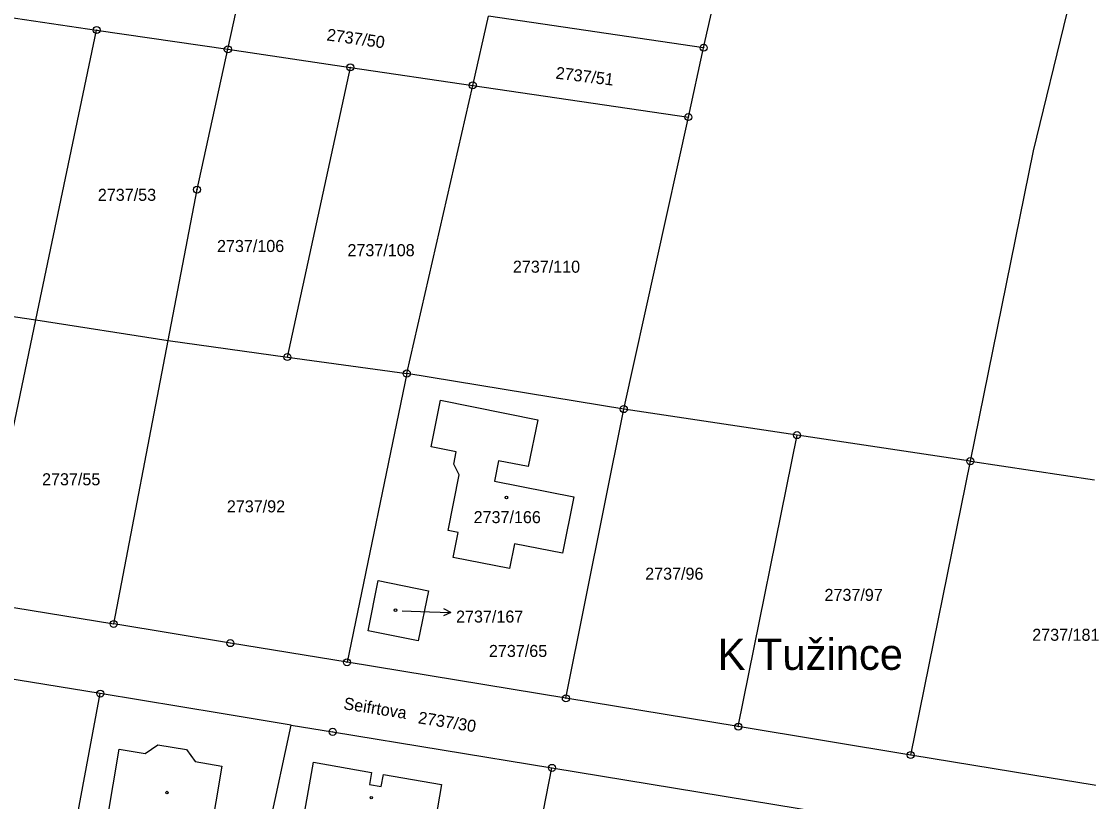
# Model space of a CAD drawing. Extents: x -733394 to -722299, y -1082822 to -1075049.
# Drawn here: x -728026.7 to -727876.2, y -1078074.9 to -1077964.8 of the extents above; entities that cross this region are included whole.
import ezdxf

# ---------------------------------------------------------------- set-up
doc = ezdxf.new("R2010")
doc.units = 0
for name, color, linetype in [('Hranice parcel', 7, 'Continuous'), ('Parcelní čísla', 7, 'Continuous'), ('Pop  PČ popisy', 7, 'Continuous'), ('Značky bodu BP', 7, 'Continuous'), ('Značky budov', 7, 'Continuous')]:
    doc.layers.add(name, color=color, linetype=linetype)

msp = doc.modelspace()

# ---------------------------------------------------------------- linework, layer by layer
at = {"layer": 'Hranice parcel'}
for p, q in [((-727997.58, -1077968.76), (-727995.44, -1077958.98)), ((-728034.34, -1077963.35), (-728016.09, -1077966.04)), ((-727963.03, -1077973.85), (-727960.8, -1077964.07)), ((-727930.46, -1077968.54), (-727960.8, -1077964.07)), ((-728024.69, -1078006.95), (-728016.09, -1077966.04)), ((-728016.09, -1077966.04), (-727997.58, -1077968.76)), ((-727997.58, -1077968.76), (-727980.3, -1077971.31)), ((-727932.62, -1077978.32), (-727930.46, -1077968.54)), ((-727989.18, -1078012.18), (-727980.3, -1077971.31)), ((-727980.3, -1077971.31), (-727963.03, -1077973.85)), ((-727972.34, -1078014.5), (-727963.03, -1077973.85)), ((-727963.03, -1077973.85), (-727932.62, -1077978.32)), ((-727941.73, -1078019.52), (-727932.62, -1077978.32)), ((-728043.46, -1078004.03), (-728024.69, -1078006.95)), ((-728032.95, -1078046.66), (-728024.69, -1078006.95)), ((-728024.69, -1078006.95), (-728006.02, -1078009.86)), ((-728013.68, -1078049.83), (-728006.02, -1078009.86)), ((-728006.02, -1078009.86), (-727989.18, -1078012.18)), ((-727989.18, -1078012.18), (-727972.34, -1078014.5)), ((-727972.34, -1078014.5), (-727980.77, -1078055.24)), ((-727941.73, -1078019.52), (-727972.34, -1078014.5)), ((-727949.89, -1078060.32), (-727941.73, -1078019.52)), ((-727917.29, -1078023.19), (-727941.73, -1078019.52)), ((-727925.57, -1078064.32), (-727917.29, -1078023.19)), ((-727892.84, -1078026.87), (-727917.29, -1078023.19)), ((-727901.25, -1078068.32), (-727892.84, -1078026.87)), ((-727892.84, -1078026.87), (-727875.32, -1078029.51)), ((-728032.95, -1078046.66), (-728013.68, -1078049.83)), ((-727949.89, -1078060.32), (-727980.77, -1078055.24)), ((-728021.95, -1078093.82), (-728015.57, -1078059.66)), ((-727925.57, -1078064.32), (-727949.89, -1078060.32)), ((-727993.55, -1078086.81), (-727988.64, -1078064.09)), ((-727901.25, -1078068.32), (-727925.57, -1078064.32)), ((-727954.17, -1078081.71), (-727951.86, -1078070.14)), ((-727951.86, -1078070.14), (-727903.25, -1078078.13))]:
    msp.add_line(p, q, dxfattribs=at)
for points in [[(-727930.46, -1077968.54), (-727929.27, -1077963.17), (-727912.08, -1077900.41), (-727905.45, -1077873.88), (-727894.18, -1077804.46), (-727878.94, -1077726.66), (-727864.53, -1077652.31), (-727853.92, -1077602.75), (-727841.72, -1077560.44), (-727805.17, -1077421.89), (-727796.35, -1077386.01)], [(-727892.84, -1078026.87), (-727883.95, -1077983.08), (-727864.95, -1077905.16), (-727851.77, -1077838.8), (-727832.73, -1077744.6), (-727822.62, -1077700.16)], [(-728006.02, -1078009.86), (-728001.93, -1077988.56), (-727997.58, -1077968.76)], [(-727965.72, -1078027.3), (-727965.39, -1078025.54), (-727968.92, -1078024.83), (-727967.59, -1078018.28), (-727953.86, -1078021.04), (-727955.2, -1078027.64), (-727959.38, -1078026.8), (-727959.96, -1078029.68), (-727948.78, -1078031.9), (-727950.37, -1078039.86), (-727957.14, -1078038.52), (-727957.84, -1078042.02), (-727965.81, -1078040.45), (-727965.11, -1078036.94), (-727966.5, -1078036.66), (-727964.93, -1078028.79), (-727965.72, -1078027.3)], [(-727977.8, -1078050.8), (-727976.37, -1078043.72), (-727969.29, -1078045.15), (-727970.74, -1078052.22), (-727977.8, -1078050.8)], [(-727980.77, -1078055.24), (-727997.23, -1078052.53), (-728013.68, -1078049.83)], [(-728015.57, -1078059.66), (-728035, -1078056.47), (-728054.49, -1078053.27)], [(-727988.64, -1078064.09), (-727998.53, -1078062.46), (-728015.57, -1078059.66)], [(-727988.64, -1078064.09), (-727982.8, -1078065.05), (-727951.86, -1078070.14)], [(-728014.59, -1078077.57), (-728012.93, -1078067.49), (-728009.25, -1078068.1), (-728007.46, -1078066.9), (-728003.42, -1078067.54), (-728002.19, -1078069.25), (-727998.44, -1078069.9), (-728000.11, -1078079.97), (-728014.59, -1078077.57)], [(-727867.83, -1078073.82), (-727883.76, -1078071.2), (-727901.25, -1078068.32)], [(-727985.52, -1078069.35), (-727977.31, -1078070.77), (-727977.61, -1078072.5), (-727975.94, -1078072.78), (-727975.64, -1078071.06), (-727967.42, -1078072.49), (-727969.17, -1078082.62), (-727987.27, -1078079.46), (-727985.52, -1078069.35)]]:
    msp.add_lwpolyline(points, dxfattribs=at)
at = {"layer": 'Pop  PČ popisy'}
for p, q in [((-727973.01, -1078047.99), (-727969.13, -1078048.11)), ((-727969.13, -1078048.11), (-727966.13, -1078048.22)), ((-727966.13, -1078048.22), (-727967.15, -1078048.68)), ((-727966.13, -1078048.22), (-727967.11, -1078047.68))]:
    msp.add_line(p, q, dxfattribs=at)
at = {"layer": 'Značky bodu BP'}
for centre, radius in [((-728016.09, -1077966.04), 0.5), ((-728016.09, -1077966.04), 0.0303), ((-727997.58, -1077968.76), 0.5), ((-727930.46, -1077968.54), 0.5), ((-727997.58, -1077968.76), 0.0303), ((-727930.46, -1077968.54), 0.0303), ((-727980.3, -1077971.31), 0.5), ((-727980.3, -1077971.31), 0.0303), ((-727963.03, -1077973.85), 0.5), ((-727963.03, -1077973.85), 0.0303), ((-727932.62, -1077978.32), 0.5), ((-727932.62, -1077978.32), 0.0303), ((-728001.93, -1077988.56), 0.5), ((-728001.93, -1077988.56), 0.0303), ((-727989.18, -1078012.18), 0.5), ((-727989.18, -1078012.18), 0.0303), ((-727972.34, -1078014.5), 0.5), ((-727972.34, -1078014.5), 0.0303), ((-727941.73, -1078019.52), 0.5), ((-727941.73, -1078019.52), 0.0303), ((-727917.29, -1078023.19), 0.5), ((-727917.29, -1078023.19), 0.0303), ((-727892.84, -1078026.87), 0.5), ((-727892.84, -1078026.87), 0.0303), ((-728013.68, -1078049.83), 0.5), ((-728013.68, -1078049.83), 0.0303), ((-727997.23, -1078052.53), 0.5), ((-727997.23, -1078052.53), 0.0303), ((-727980.77, -1078055.24), 0.5), ((-727980.77, -1078055.24), 0.0303), ((-728015.57, -1078059.66), 0.5), ((-728015.57, -1078059.66), 0.0303), ((-727949.89, -1078060.32), 0.5), ((-727949.89, -1078060.32), 0.0303), ((-727982.8, -1078065.05), 0.5), ((-727925.57, -1078064.32), 0.5), ((-727925.57, -1078064.32), 0.0303), ((-727982.8, -1078065.05), 0.0303), ((-727901.25, -1078068.32), 0.5), ((-727901.25, -1078068.32), 0.0303), ((-727951.86, -1078070.14), 0.5), ((-727951.86, -1078070.14), 0.5), ((-727951.86, -1078070.14), 0.0303), ((-727951.86, -1078070.14), 0.0303)]:
    msp.add_circle(centre, radius, dxfattribs=at)
at = {"layer": 'Značky budov'}
for centre in [(-727958.28, -1078031.99), (-727973.93, -1078047.89), (-728006.17, -1078073.62), (-727977.34, -1078074.34)]:
    msp.add_circle(centre, 0.175, dxfattribs=at)

# ---------------------------------------------------------------- texts
at = {"layer": 'Parcelní čísla'}
for s, rotation, p in [('2737/50', 352, (-727983.71, -1077967.5)), ('2737/51', 353, (-727951.41, -1077972.89)), ('2737/30', 351, (-727970.83, -1078063.84))]:
    msp.add_text(s, height=1.7, rotation=rotation, dxfattribs=at).set_placement(p)
for s, p in [('2737/53', (-728015.92, -1077990.14)), ('2737/106', (-727999.11, -1077997.36)), ('2737/108', (-727980.71, -1077997.95)), ('2737/110', (-727957.37, -1078000.28)), ('2737/55', (-728023.79, -1078030.27)), ('2737/92', (-727997.72, -1078034.09)), ('2737/166', (-727962.91, -1078035.61)), ('2737/96', (-727938.71, -1078043.59)), ('2737/97', (-727913.41, -1078046.58)), ('2737/167', (-727965.39, -1078049.64)), ('2737/181', (-727884.11, -1078052.21)), ('2737/65', (-727960.75, -1078054.49))]:
    msp.add_text(s, height=1.7, dxfattribs=at).set_placement(p)
at = {"layer": 'Pop  PČ popisy'}
msp.add_text('K Tužince', height=4.4, dxfattribs=at).set_placement((-727928.5, -1078056.31))
msp.add_text('Seifrtova', height=1.7, rotation=351, dxfattribs=at).set_placement((-727981.35, -1078061.84))

doc.saveas('drawing.dxf')
